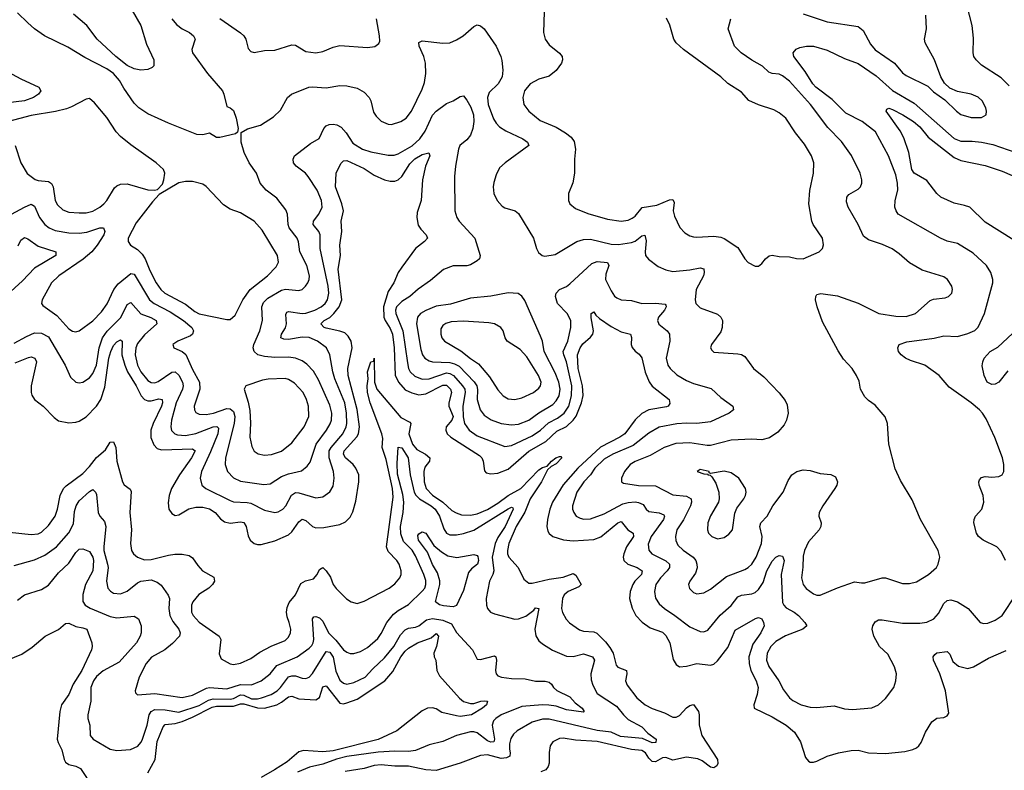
# Model space of a CAD drawing. Header units: inches. Extents: x 1173000 to 1307049, y 522583 to 678455.
# Tile 499 of 617: x 1231943 to 1237682, y 644547 to 648924. Entities that reach past the tile are written whole.
import ezdxf

# ---------------------------------------------------------------- set-up
doc = ezdxf.new("R2010")
doc.units = ezdxf.units.IN
doc.header["$MEASUREMENT"] = 0
doc.layers.add('B2634', color=7, linetype='Continuous')

msp = doc.modelspace()

# ---------------------------------------------------------------- linework, layer by layer
at = {"layer": 'B2634', "color": 5}
for points, elevation in [([(1232598.3, 648978.2), (1232649.2, 648890), (1232681.8, 648781.8), (1232725.8, 648690), (1232724.2, 648655.8), (1232715.2, 648644.8), (1232690, 648633.6), (1232650, 648628.9), (1232610, 648636.8), (1232570, 648657.4), (1232502.7, 648710), (1232393.8, 648810), (1232333.8, 648890), (1232256.8, 648956.8)], 1040), ([(1237710, 648538), (1237664.9, 648584.9), (1237550, 648658.2), (1237518.7, 648690), (1237505.6, 648710), (1237501.4, 648730), (1237503.7, 648816.3), (1237495.3, 648890), (1237463.8, 649010)], 1040), ([(1231870, 647775.8), (1231970, 647830.9), (1232010, 647847.5), (1232030, 647837.4), (1232059.2, 647770), (1232089.3, 647730), (1232114.6, 647710), (1232150, 647694.8), (1232230, 647681.1), (1232290, 647678.5), (1232334.2, 647685.8), (1232410, 647710.1), (1232432.2, 647710), (1232438.6, 647690), (1232433.5, 647670), (1232395, 647610), (1232362.5, 647570), (1232313.1, 647526.9), (1232170.3, 647430), (1232128.9, 647390), (1232074.3, 647290), (1232070.4, 647270), (1232077.2, 647257.2), (1232158.6, 647198.6), (1232230, 647122.3), (1232250, 647108.9), (1232270, 647104.2), (1232290, 647110.3), (1232370, 647169.1), (1232420, 647220), (1232453.3, 647266.7), (1232492.5, 647350), (1232516.7, 647383.3), (1232590, 647444.8), (1232610, 647440.2), (1232699.8, 647290), (1232726.7, 647270), (1232820.4, 647220.4), (1232897.8, 647170), (1232946.5, 647130), (1232955.9, 647110), (1232950.2, 647090), (1232938.6, 647081.4), (1232864.9, 647050), (1232836.3, 647030), (1232841, 647010), (1232890, 646990.3), (1232911.1, 646971.1), (1232950, 646883.6), (1232990.1, 646810), (1232992.3, 646770), (1232960.2, 646670), (1232961.6, 646650), (1232970, 646634), (1232990, 646624), (1233030, 646622.3), (1233073, 646630), (1233150, 646656.9), (1233170, 646655.9), (1233190, 646638.9), (1233196.6, 646610), (1233192.9, 646570), (1233142.3, 646370), (1233140.8, 646330), (1233153.8, 646290), (1233190, 646252), (1233230, 646233.1), (1233366.9, 646213.1), (1233402.6, 646217.4), (1233470, 646260.1), (1233510, 646275.6), (1233585.6, 646294.4), (1233619.6, 646320.4), (1233635.2, 646344.8), (1233670.4, 646450), (1233730.5, 646530), (1233752.6, 646567.4), (1233759.9, 646590), (1233762, 646630), (1233750, 646676.4), (1233684.1, 646824.1), (1233654.8, 646874.8), (1233616.2, 646916.2), (1233590, 646934.3), (1233550, 646950.5), (1233510, 646956.7), (1233430, 646954.3), (1233370, 646959.9), (1233330.4, 646970.4), (1233309, 646990), (1233303.9, 647010), (1233307.9, 647030), (1233343.2, 647110), (1233359.1, 647170), (1233355.2, 647250), (1233364, 647276), (1233390, 647301), (1233470, 647347.3), (1233492.6, 647352.6), (1233570, 647345.4), (1233590, 647351.5), (1233609.7, 647370), (1233622.4, 647390), (1233630.5, 647409.5), (1233632.3, 647430), (1233616.4, 647490), (1233575.8, 647570), (1233567.9, 647627.9), (1233559.9, 647650), (1233514, 647710), (1233507.8, 647730), (1233503.1, 647790), (1233494.8, 647814.8), (1233442.5, 647882.5), (1233378.7, 647930), (1233344.7, 647970), (1233322.4, 648030), (1233279.7, 648090), (1233251.2, 648150), (1233234, 648210), (1233234.6, 648265.4), (1233271.4, 648288.6), (1233346, 648310), (1233423.1, 648356.9), (1233463.9, 648396.1), (1233504.2, 648470), (1233526.6, 648490), (1233629, 648530), (1233650, 648533.4), (1233730, 648527.2), (1233810, 648540.3), (1233850, 648537.6), (1233910, 648524.9), (1233950, 648501.3), (1233979.5, 648470), (1233990.3, 648450), (1234005.7, 648385.7), (1234021, 648361), (1234050, 648332.4), (1234090, 648314.9), (1234110, 648313.1), (1234164.5, 648330), (1234195.4, 648350), (1234226.9, 648390), (1234290, 648519.3), (1234302.2, 648557.8), (1234311, 648610), (1234308.7, 648670), (1234299.2, 648710), (1234271.1, 648770), (1234270, 648790.8), (1234290, 648801.1), (1234410, 648786.7), (1234450, 648788.5), (1234490, 648806.3), (1234527.3, 648830), (1234590, 648885.3), (1234610, 648894.9), (1234628.7, 648888.7), (1234650, 648870.6), (1234721.1, 648770), (1234747.6, 648710), (1234753, 648687), (1234758.3, 648630), (1234754.9, 648590), (1234732.9, 648550), (1234680.1, 648499.9), (1234669.4, 648470), (1234674.5, 648430), (1234705.7, 648345.7), (1234720, 648320), (1234739.4, 648299.4), (1234776.7, 648276.7), (1234876.4, 648230), (1234903.8, 648210), (1234910.6, 648190), (1234772.2, 648090), (1234740.4, 648059.6), (1234719.9, 648020.1), (1234706.2, 647973.8), (1234703.2, 647950), (1234707.6, 647910), (1234727, 647870), (1234756.1, 647836.1), (1234770, 647826.7), (1234830.3, 647810.3), (1234850, 647794), (1234938.9, 647650), (1234955.8, 647590), (1234967.6, 647567.6), (1234988.7, 647548.7), (1235004.9, 647544.9), (1235064.6, 647555.4), (1235191.6, 647630), (1235230, 647643.2), (1235270, 647643.7), (1235390, 647615.1), (1235433.5, 647613.5), (1235510, 647625), (1235530, 647633.2), (1235570, 647663.9), (1235587.9, 647667.9), (1235594.2, 647634.2), (1235588.7, 647570), (1235591.6, 647550), (1235607.9, 647527.9), (1235664.7, 647484.7), (1235710, 647464.7), (1235750, 647456), (1235850, 647465.1), (1235910, 647477.1), (1235930, 647471.5), (1235933.2, 647450), (1235928.7, 647430), (1235886.7, 647350), (1235880.9, 647290), (1235884.6, 647270), (1235910, 647244.6), (1236010, 647207.2), (1236030.3, 647190), (1236039.5, 647170), (1236037, 647130), (1236030, 647104), (1235976.3, 647030), (1235970.7, 647010), (1235977.5, 646997.5), (1235990, 646986), (1236130, 646976), (1236150, 646971.8), (1236170, 646959.5), (1236220.4, 646890), (1236281.2, 646841.2), (1236370, 646748.4), (1236404.3, 646704.3), (1236417.6, 646677.6), (1236423.2, 646630), (1236413.7, 646590), (1236398.8, 646561.2), (1236361.8, 646518.2), (1236313.1, 646486.9), (1236270, 646475.1), (1236210, 646477.6), (1236090, 646471.7), (1235970, 646441.1), (1235950, 646440.5), (1235850, 646457.4), (1235767.2, 646452.8), (1235700.3, 646430), (1235617.7, 646382.3), (1235530, 646348.5), (1235501.2, 646330), (1235467.9, 646290), (1235450.4, 646250), (1235450.6, 646230), (1235462.4, 646222.4), (1235550, 646208.8), (1235650, 646205.7), (1235750, 646154.2), (1235830, 646145.1), (1235857.6, 646130), (1235859, 646110), (1235853.5, 646090), (1235811.9, 646008.1), (1235774.4, 645950), (1235765.7, 645910), (1235766.9, 645886.9), (1235779.6, 645859.6), (1235810, 645831.8), (1235869.2, 645790), (1235885, 645770), (1235891, 645750), (1235891.7, 645728.3), (1235882.5, 645697.5), (1235850.2, 645650), (1235842.3, 645630), (1235846.9, 645606.9), (1235870, 645584.9), (1235890, 645575.5), (1235930, 645582.4), (1235970, 645603.6), (1236062.2, 645677.8), (1236170, 645718), (1236190, 645730.2), (1236210, 645750.2), (1236236.3, 645790), (1236267.6, 645870), (1236271.4, 645910), (1236257.3, 645970), (1236263.4, 645990), (1236300.3, 646030), (1236333.2, 646090), (1236394, 646170), (1236422.1, 646237.9), (1236444, 646270), (1236472.7, 646290), (1236510, 646298.9), (1236550, 646295.3), (1236610, 646278.9), (1236671.7, 646271.7), (1236697.8, 646257.8), (1236710.3, 646230), (1236706, 646210), (1236694.6, 646190), (1236624.4, 646090), (1236602.7, 646050), (1236602, 646030), (1236614.2, 645990), (1236612.2, 645970), (1236603.2, 645950), (1236541.3, 645878.7), (1236516.8, 645830), (1236510, 645795.3), (1236508.9, 645731.1), (1236500.6, 645670), (1236510, 645630.5), (1236527.1, 645607.1), (1236570, 645575.5), (1236590, 645569.2), (1236610, 645569.3), (1236710, 645612.1), (1236810, 645647), (1236850, 645640.3), (1236870, 645641.5), (1236970, 645669), (1236990, 645670.3), (1237090, 645636.1), (1237130, 645636.1), (1237170, 645646.9), (1237240.5, 645690), (1237286.3, 645730), (1237297.4, 645750), (1237306, 645790), (1237296.9, 645830), (1237193, 646010), (1237144.6, 646124.6), (1237077.5, 646237.5), (1237045.7, 646305.7), (1237009.5, 646450), (1237000.7, 646570), (1236987.8, 646607.8), (1236930, 646676.2), (1236890, 646702.9), (1236870, 646724.5), (1236845.1, 646770), (1236836, 646816), (1236821.6, 646850), (1236796.2, 646890), (1236744.9, 646944.9), (1236713.4, 646993.4), (1236622.8, 647162.8), (1236591.7, 647250), (1236582.4, 647290), (1236583.1, 647310), (1236590, 647321.6), (1236612.2, 647327.8), (1236710, 647313.1), (1236830.6, 647270.6), (1236950.9, 647210.9), (1237050, 647195), (1237110, 647193.8), (1237165.1, 647210), (1237250, 647286), (1237270, 647294.3), (1237336.9, 647303.1), (1237357.2, 647310), (1237376.2, 647330), (1237379.6, 647350), (1237376.9, 647370), (1237351.6, 647410), (1237330, 647425.1), (1237204.1, 647464.1), (1237130, 647506.4), (1237070, 647558.8), (1237028.3, 647588.3), (1236973.3, 647613.3), (1236890, 647640.3), (1236862.6, 647662.6), (1236829.8, 647730), (1236772.6, 647830), (1236762.7, 647862.7), (1236765.4, 647890), (1236775.7, 647904.3), (1236830, 647935.8), (1236844.2, 647950), (1236852.3, 647970), (1236852.4, 647990), (1236841.7, 648030), (1236791.4, 648131.4), (1236733.6, 648213.6), (1236654.7, 648294.7), (1236553.5, 648430), (1236430, 648565), (1236390, 648596.8), (1236370, 648606.3), (1236330, 648610.7), (1236310, 648618.7), (1236273.9, 648653.9), (1236210, 648687.5), (1236148.7, 648730), (1236109.7, 648770), (1236072.7, 648870), (1236089, 648930)], 1060), ([(1232830, 648928.8), (1232856.4, 648896.4), (1232890, 648871.3), (1232932.2, 648850), (1232955.3, 648830), (1232964.9, 648810), (1232946.3, 648750), (1232950.3, 648730), (1233037.7, 648610), (1233124.6, 648510), (1233133.8, 648490), (1233150, 648418.8), (1233170, 648410.7), (1233190, 648394.8), (1233205.5, 648350), (1233216, 648290), (1233212, 648268), (1233201, 648259), (1233110, 648236.9), (1233090, 648237), (1233050, 648262.9), (1233010, 648253.5), (1232974.9, 648254.9), (1232810, 648321.1), (1232690, 648375.3), (1232638.3, 648410), (1232610, 648436.4), (1232550, 648524), (1232525.6, 648570), (1232490, 648610.4), (1232450, 648637.5), (1232323.2, 648703.2), (1232223.1, 648763.1), (1232088, 648830), (1232030, 648869.8), (1231990, 648906), (1231930, 648964.2)], 1060), ([(1233110, 648931.6), (1233230, 648847.4), (1233250.2, 648830), (1233260.8, 648810), (1233275.6, 648755.6), (1233290, 648738.7), (1233310, 648733.4), (1233370, 648744.9), (1233430, 648746.7), (1233530, 648778), (1233550, 648774.9), (1233610, 648739.2), (1233670, 648731.2), (1233710, 648739.2), (1233770, 648763), (1233810, 648773.5), (1233970, 648762.2), (1234012.7, 648767.3), (1234035.6, 648784.4), (1234041.3, 648798.7), (1234041, 648830), (1234022.5, 648930)], 1080), ([(1234999.5, 648970), (1234997, 648850), (1235006.7, 648810), (1235030, 648777.1), (1235089.1, 648729.1), (1235104.4, 648710), (1235107.2, 648690), (1235101.5, 648670), (1235070, 648628.7), (1235030, 648595.5), (1234970, 648578.2), (1234919.1, 648550), (1234885.2, 648510), (1234875.2, 648470), (1234882.2, 648430), (1234910.2, 648390), (1234976.9, 648336.9), (1235070, 648297.6), (1235124.4, 648264.4), (1235158.5, 648238.5), (1235174.4, 648214.4), (1235182.7, 648170), (1235176.1, 648110), (1235176.5, 648030), (1235167.1, 647972.9), (1235142, 647910), (1235141.3, 647870), (1235150.4, 647850), (1235182.9, 647822.9), (1235254.4, 647794.4), (1235370, 647760.5), (1235450, 647748.8), (1235490, 647755.1), (1235514.1, 647765.9), (1235530, 647778.4), (1235571.7, 647828.3), (1235657.6, 647842.4), (1235730, 647874.3), (1235750, 647876.5), (1235757.9, 647857.9), (1235751.7, 647810), (1235759, 647779), (1235791.8, 647711.8), (1235820.9, 647680.9), (1235850, 647664.2), (1235870, 647658.3), (1235890, 647655.6), (1235990, 647661.5), (1236030, 647656.3), (1236048.8, 647648.8), (1236130, 647595.8), (1236170.3, 647530.3), (1236190, 647508), (1236230, 647487.7), (1236250, 647487.3), (1236270, 647502.8), (1236289.5, 647530), (1236312.7, 647547.3), (1236330, 647550.3), (1236370, 647543.6), (1236430, 647541.3), (1236470.9, 647530.9), (1236510, 647529.4), (1236604, 647570), (1236622.7, 647590), (1236629.4, 647610.6), (1236622.4, 647650), (1236569.1, 647729.1), (1236559.8, 647750), (1236543.1, 647850), (1236547.9, 647927.9), (1236570.8, 648030), (1236572.9, 648090), (1236558.8, 648130), (1236518.7, 648198.7), (1236465.2, 648265.2), (1236409.9, 648349.9), (1236370, 648381.5), (1236338.1, 648398.1), (1236250, 648427.1), (1236193.8, 648453.8), (1236150, 648501.3), (1236071.4, 648551.4), (1236029.7, 648590), (1235811.8, 648750), (1235770, 648789.6), (1235756.9, 648810), (1235733, 648893), (1235713.1, 648933.1)], 1080), ([(1236510, 648959.1), (1236650, 648911.9), (1236830, 648884), (1236860.3, 648860.3), (1236901.7, 648781.7), (1236930, 648748.4), (1237042, 648670), (1237090, 648614.7), (1237110, 648598), (1237236.5, 648536.5), (1237270, 648503.1), (1237336.4, 648456.4), (1237404.2, 648390), (1237430, 648371.5), (1237490, 648354.7), (1237550, 648354), (1237575.8, 648370), (1237578.7, 648390), (1237575.3, 648410), (1237552.7, 648450), (1237530, 648471.8), (1237490, 648490.7), (1237410, 648504.7), (1237365.1, 648525.1), (1237334.2, 648554.2), (1237311.8, 648591.8), (1237275.1, 648690), (1237221.8, 648790), (1237216.4, 648810), (1237228.6, 648870), (1237226, 648950)], 1060), ([(1237689.7, 645770), (1237663.7, 645823.7), (1237639.6, 645850), (1237558.7, 645890), (1237533, 645910), (1237519.6, 645930), (1237505.6, 645990), (1237506, 646010), (1237515.1, 646030), (1237551.5, 646070), (1237562.6, 646110), (1237559.8, 646150), (1237536, 646210), (1237533.3, 646230), (1237538, 646242), (1237550, 646254.9), (1237570, 646261.3), (1237610, 646257), (1237650, 646260.4), (1237669.6, 646270.4), (1237680.7, 646290), (1237680.5, 646330), (1237671.1, 646370), (1237627.9, 646487.9), (1237576.6, 646596.6), (1237556.3, 646630), (1237538, 646650), (1237489.7, 646690), (1237361.2, 646781.2), (1237303.6, 646850), (1237218.4, 646910), (1237136.2, 646936.2), (1237107.3, 646950), (1237080.5, 646970), (1237065.1, 646990), (1237060.9, 647010), (1237069.7, 647030.3), (1237115.1, 647044.9), (1237272.9, 647067.1), (1237330, 647079.8), (1237410, 647076.3), (1237470, 647094), (1237510, 647111.1), (1237529.3, 647130.7), (1237567.4, 647210), (1237615.1, 647390), (1237615.1, 647410), (1237603, 647450), (1237578.3, 647490), (1237501.8, 647561.8), (1237410, 647618.7), (1237350, 647633), (1237310, 647649.7), (1237064.7, 647790), (1237051.2, 647810), (1237045.1, 647830), (1237046.6, 647870), (1237062.8, 647930), (1237060.3, 647970), (1237050, 648019.5), (1237007.3, 648130), (1236932.2, 648270), (1236853.8, 648330), (1236759.5, 648379.5), (1236679.5, 648459.5), (1236583.6, 648530), (1236565.9, 648550), (1236522.6, 648622.6), (1236455.2, 648710), (1236451.7, 648730), (1236468.7, 648751.3), (1236490, 648761.7), (1236530, 648769.3), (1236570, 648769.2), (1236650, 648747.2), (1236750, 648698.6), (1236830, 648668.8), (1236936.3, 648596.3), (1237030, 648510.7), (1237157.1, 648437.1), (1237390, 648230.8), (1237430, 648216), (1237495.9, 648215.9), (1237550.1, 648210.1), (1237615.5, 648195.5), (1237750, 648149.3)], 1040), ([(1231770, 648675), (1231950, 648578.5), (1232054, 648530), (1232066.4, 648510), (1232052.7, 648490), (1232023.7, 648470), (1231970.4, 648450), (1231790, 648430.4)], 1060), ([(1231917.4, 648190), (1231950, 648088.7), (1231986.3, 648026.3), (1232032.6, 647992.6), (1232050, 647986.7), (1232110, 647980.2), (1232128.4, 647968.4), (1232137.6, 647950), (1232150.2, 647870), (1232164.2, 647844.2), (1232195.3, 647815.3), (1232230, 647802.3), (1232290, 647797.7), (1232330, 647797.9), (1232370, 647807.6), (1232409.8, 647830), (1232432.9, 647850), (1232451.6, 647870), (1232496.5, 647943.5), (1232510, 647955.9), (1232530, 647964.3), (1232570, 647967.6), (1232690, 647932.7), (1232729.7, 647930.3), (1232746.2, 647933.8), (1232774.6, 647965.4), (1232783.1, 647990), (1232788.3, 648028.3), (1232780.5, 648050), (1232738, 648090), (1232590, 648194.8), (1232530, 648242.8), (1232505.3, 648270), (1232450, 648354), (1232379.4, 648439.4), (1232350, 648463.7), (1232330, 648461.6), (1232244.5, 648415.5), (1232215.2, 648404.8), (1232151.2, 648388.8), (1232010, 648366.3), (1231878.4, 648330)], 1080), ([(1231910, 647038.5), (1231982.4, 647077.6), (1232030, 647097.3), (1232070, 647096.4), (1232110, 647075.3), (1232208.1, 646910), (1232239.6, 646839.6), (1232270, 646810.4), (1232290, 646807.2), (1232310, 646810.3), (1232350, 646835.5), (1232370, 646860.2), (1232390.2, 646909.8), (1232405.8, 647010), (1232425.7, 647070), (1232452.9, 647107.1), (1232532.7, 647187.3), (1232570, 647264), (1232590, 647275.5), (1232650, 647208.4), (1232707.4, 647187.4), (1232738.2, 647170), (1232742.4, 647150), (1232670, 647086.4), (1232630, 647036.2), (1232619.9, 647010), (1232616, 646970), (1232629.3, 646910), (1232648.4, 646870), (1232690, 646821.2), (1232709.6, 646809.6), (1232730, 646807.6), (1232750, 646813.9), (1232830, 646868.9), (1232850, 646870.7), (1232870, 646851), (1232892, 646810), (1232895.5, 646790), (1232891, 646770), (1232855.4, 646690), (1232827.5, 646590), (1232823.2, 646550), (1232828.5, 646528.5), (1232847.6, 646510), (1232863.6, 646503.6), (1232910, 646499.1), (1232970, 646510.5), (1233070.6, 646550.6), (1233093, 646553), (1233102, 646542), (1233097.1, 646510), (1233055.1, 646404.9), (1233002.2, 646290), (1232994.6, 646250), (1233003.9, 646210), (1233027.2, 646190), (1233170, 646120.1), (1233190, 646113.4), (1233269.6, 646109.6), (1233290, 646104.6), (1233370, 646063.5), (1233430, 646050.3), (1233450, 646054.6), (1233477.4, 646070), (1233494.6, 646090), (1233527.4, 646152.6), (1233550, 646166.8), (1233570, 646166.2), (1233670, 646136.2), (1233710, 646142.4), (1233750, 646170.3), (1233770, 646204.9), (1233775.4, 646250), (1233771.3, 646290), (1233746.3, 646370), (1233747.8, 646410), (1233757.8, 646430), (1233826.1, 646510), (1233846, 646550), (1233849.9, 646570.1), (1233848, 646630), (1233838.4, 646690), (1233780.8, 646830), (1233768.7, 646871.3), (1233751.5, 646970), (1233731.6, 647010), (1233678, 647050), (1233630, 647070.9), (1233590, 647072.8), (1233510, 647059.3), (1233481.7, 647061.8), (1233465.6, 647070), (1233469.9, 647090), (1233492, 647128), (1233498.8, 647150), (1233494.2, 647205.8), (1233501, 647219), (1233510, 647223.2), (1233590, 647211.1), (1233610, 647212.7), (1233663.5, 647230), (1233701.2, 647250), (1233723.2, 647270), (1233736.6, 647290), (1233745.7, 647330), (1233741.5, 647370), (1233694.9, 647590), (1233695.2, 647670), (1233687.3, 647690), (1233653.8, 647730), (1233655.2, 647750), (1233686.6, 647790), (1233706.2, 647830), (1233701.4, 647870), (1233676.3, 647930), (1233625.3, 648010), (1233608.4, 648030), (1233554.3, 648070), (1233539.1, 648090), (1233536.9, 648110), (1233544.7, 648130), (1233637.9, 648202.1), (1233688.6, 648231.4), (1233715.1, 648290), (1233730, 648304.9), (1233746.9, 648313.1), (1233770, 648314.8), (1233791.3, 648311.3), (1233816.7, 648296.7), (1233845.2, 648265.2), (1233884.6, 648204.6), (1233941.7, 648170), (1233990, 648152.8), (1234090, 648134.5), (1234125.8, 648134.2), (1234150, 648141), (1234230, 648188.4), (1234276.1, 648230), (1234306, 648274), (1234350, 648366.5), (1234370, 648391.2), (1234430, 648435.8), (1234470, 648450.4), (1234510, 648477.1), (1234530, 648479.3), (1234550, 648455.5), (1234573.3, 648413.3), (1234587.4, 648370), (1234590.6, 648330), (1234583.7, 648290), (1234570, 648250.7), (1234550, 648224.5), (1234509, 648191), (1234501.6, 648170), (1234483.9, 648070), (1234478.2, 648010), (1234479.6, 647810), (1234491.1, 647771.1), (1234504.6, 647750), (1234595.8, 647650), (1234627.6, 647550), (1234622.6, 647530), (1234610, 647517.4), (1234570, 647495.1), (1234550, 647489.8), (1234470, 647489.8), (1234413.4, 647466.6), (1234337, 647403), (1234266.6, 647353.4), (1234217.2, 647310), (1234170, 647281), (1234139.5, 647250), (1234132.9, 647230), (1234135.6, 647210), (1234176.9, 647110), (1234202.9, 646922.9), (1234209.7, 646889.7), (1234219.5, 646870), (1234245.4, 646845.4), (1234290, 646827.7), (1234330, 646831), (1234430, 646864.1), (1234450, 646861.8), (1234470.9, 646850), (1234525, 646790), (1234537.7, 646770), (1234538.9, 646750), (1234525.9, 646670), (1234528, 646608), (1234536, 646570), (1234562.5, 646530), (1234610, 646497.7), (1234770, 646434.6), (1234810, 646441.9), (1234930, 646496.9), (1234979, 646530), (1235026.1, 646573.9), (1235078.5, 646601.6), (1235117.1, 646630), (1235143.6, 646670), (1235160.4, 646730), (1235161.7, 646790), (1235131, 646930), (1235114, 646970), (1235110.4, 646990), (1235137.3, 647050), (1235155.7, 647130), (1235155.9, 647170), (1235133.8, 647210), (1235078.8, 647270), (1235065.9, 647310), (1235070.7, 647330), (1235089.9, 647350.1), (1235130, 647368.8), (1235150, 647383.7), (1235277.4, 647502.6), (1235310, 647514.8), (1235369.2, 647509.2), (1235377.8, 647490), (1235359, 647441), (1235358, 647410), (1235390, 647342.3), (1235410, 647312.7), (1235422.9, 647302.9), (1235450, 647290.2), (1235510, 647285.8), (1235570, 647270.2), (1235650, 647270.7), (1235704.9, 647264.9), (1235710, 647258.8), (1235712, 647250), (1235701.1, 647230), (1235666.4, 647190), (1235660.7, 647170), (1235668.7, 647148.7), (1235718, 647110), (1235731.5, 647090), (1235733, 647050), (1235712.1, 646950), (1235721.2, 646910), (1235733.8, 646890), (1235773.6, 646853.6), (1235830, 646820.2), (1235870, 646803.5), (1235974.6, 646774.6), (1236030, 646720.3), (1236099.5, 646670), (1236103.7, 646650), (1236079.5, 646630), (1235970, 646580.2), (1235890, 646570.4), (1235830, 646571.5), (1235773.3, 646566.7), (1235670, 646547.3), (1235610, 646514.1), (1235519.4, 646440.6), (1235400.2, 646390), (1235350, 646362.1), (1235294.6, 646310), (1235270.8, 646270), (1235231.4, 646230), (1235191.5, 646170), (1235165.8, 646090), (1235165.2, 646070), (1235172.7, 646050), (1235187.6, 646030), (1235210, 646016.9), (1235231.1, 646011.1), (1235270, 646013.7), (1235350, 646042.5), (1235459.6, 646100.4), (1235490, 646109.7), (1235530, 646112.1), (1235550, 646109.5), (1235576.9, 646096.9), (1235594.3, 646070), (1235610, 646056.9), (1235670, 646049.4), (1235697.3, 646037.3), (1235702.6, 646030), (1235695.9, 646010), (1235624.8, 645910), (1235606.8, 645866.8), (1235610.1, 645830.1), (1235628.1, 645810), (1235709.3, 645769.3), (1235731, 645750), (1235731.7, 645730), (1235717.7, 645710), (1235677.6, 645670), (1235651.6, 645630), (1235642.5, 645590), (1235650, 645550.6), (1235670, 645518.5), (1235700.8, 645490), (1235762.4, 645450), (1235850, 645383.2), (1235910, 645357.4), (1235930, 645355.3), (1235954.5, 645365.5), (1236027.1, 645452.9), (1236090.9, 645509.1), (1236130, 645558.8), (1236150.5, 645569.5), (1236210, 645576.8), (1236230, 645585), (1236250, 645601.4), (1236276.5, 645643.5), (1236298.7, 645710), (1236330, 645767), (1236350, 645790.1), (1236370, 645800.5), (1236390, 645796.5), (1236398.4, 645770), (1236382, 645690), (1236390, 645526), (1236396.5, 645510), (1236410, 645495.2), (1236458.3, 645470), (1236482, 645450), (1236520.4, 645410), (1236530.5, 645390), (1236508.5, 645370), (1236407.6, 645332.4), (1236350, 645298.8), (1236321.7, 645270), (1236299.8, 645230), (1236295.5, 645190), (1236310, 645153.4), (1236368.5, 645070), (1236396.1, 645016.1), (1236430, 644970.3), (1236450, 644955), (1236499.3, 644930), (1236550, 644915.4), (1236590, 644913), (1236690, 644924), (1236750, 644906.7), (1236798, 644902), (1236910, 644912.2), (1236950, 644928.5), (1236990, 644966.4), (1237038.9, 645030), (1237049.7, 645070), (1237054, 645110), (1237043.1, 645150), (1237004.1, 645224.1), (1236955.1, 645270), (1236921.5, 645330), (1236912.4, 645370), (1236915.4, 645390), (1236930, 645414), (1236950, 645424.2), (1236970, 645424.9), (1237090, 645406.2), (1237190, 645406), (1237230, 645410.3), (1237271.8, 645430), (1237298.3, 645461.7), (1237330, 645520.3), (1237350, 645537.6), (1237370, 645541.8), (1237410.5, 645530), (1237471.9, 645491.9), (1237541, 645410), (1237563.4, 645403.4), (1237585.8, 645405.8), (1237630, 645422.6), (1237669.6, 645450), (1237749.7, 645570.3)], 1040), ([(1237737.9, 647637.9), (1237570, 647744.3), (1237481.7, 647830), (1237450, 647841.6), (1237390, 647854.3), (1237313, 647890), (1237288.4, 647910), (1237230, 647986.9), (1237156.4, 648030), (1237143.7, 648050), (1237126.9, 648150), (1237095.9, 648235.9), (1237075.6, 648275.6), (1236994.5, 648390), (1236998, 648402), (1237010, 648407.7), (1237030, 648400.3), (1237090.3, 648370), (1237152.4, 648330), (1237190, 648299.3), (1237239.2, 648239.2), (1237390, 648119.7), (1237430, 648103), (1237570, 648074.8), (1237670, 648040.7), (1237787.2, 647990)], 1020), ([(1231915.8, 646924.2), (1231994.2, 646954.2), (1232010, 646957.6), (1232031.3, 646951.3), (1232040.2, 646930), (1232008.9, 646790), (1232009.4, 646750), (1232014.1, 646734.1), (1232029.5, 646709.5), (1232079.1, 646670), (1232143.7, 646603.7), (1232170, 646585.6), (1232230, 646573.4), (1232270, 646577.1), (1232290, 646584), (1232330, 646608.6), (1232390, 646671), (1232415, 646710), (1232438.9, 646781.1), (1232463.2, 646950), (1232474, 646990), (1232490, 647023.8), (1232510, 647046.4), (1232530, 647056.9), (1232540.3, 647050), (1232539.1, 646970), (1232555.1, 646910), (1232572.2, 646870), (1232621.7, 646790), (1232651.1, 646731.1), (1232670, 646709.2), (1232690, 646701.8), (1232710, 646701.8), (1232753.1, 646713.1), (1232772.7, 646710), (1232774.9, 646690), (1232769.6, 646670), (1232721.7, 646570), (1232707.2, 646530), (1232708, 646488), (1232724.3, 646444.3), (1232744.4, 646424.4), (1232770, 646415.5), (1232950, 646421.4), (1232964.9, 646410), (1232944.5, 646370), (1232874.2, 646270), (1232827.5, 646190), (1232814.4, 646150), (1232807.8, 646107.8), (1232811.9, 646070), (1232830, 646043.9), (1232850, 646033.2), (1232870, 646036.2), (1232928.1, 646071.9), (1232970, 646082.1), (1233010, 646082.2), (1233050, 646071.6), (1233082, 646050), (1233113.7, 646013.7), (1233136.2, 645996.2), (1233170, 645988.8), (1233230, 645996.8), (1233250, 645991.8), (1233263.9, 645970), (1233275, 645915), (1233285.5, 645890), (1233310, 645869.4), (1233330, 645863.8), (1233350, 645864.6), (1233430, 645884.8), (1233510, 645921.4), (1233530, 645938.4), (1233570, 645995.5), (1233590, 646012.1), (1233610, 646004.3), (1233650, 645968.3), (1233670, 645961), (1233716.6, 645963.4), (1233810, 645981.4), (1233843, 645997), (1233870, 646023.1), (1233885, 646055), (1233903.2, 646116.8), (1233919.9, 646230), (1233918.9, 646270), (1233901.7, 646310), (1233886.1, 646330), (1233841.9, 646370), (1233830.9, 646390), (1233834.1, 646410), (1233907.9, 646492.1), (1233917.1, 646510), (1233923.6, 646550), (1233910, 646650.9), (1233857.1, 646850), (1233855.5, 646890), (1233880.1, 647010), (1233874.5, 647050), (1233858.4, 647078.4), (1233837.5, 647097.5), (1233810, 647108.8), (1233730, 647124.9), (1233717.8, 647130), (1233698.2, 647150), (1233717.4, 647170), (1233750, 647187.5), (1233774.8, 647210), (1233806.1, 647250), (1233820.3, 647290), (1233798.5, 647470), (1233812.4, 647550), (1233808.5, 647610), (1233821.1, 647690), (1233816.5, 647750), (1233831, 647810), (1233821.5, 647850), (1233784.7, 647950), (1233787.4, 648030), (1233814.2, 648085.8), (1233830, 648100.6), (1233850, 648103.5), (1233950, 648057.3), (1234010, 648018), (1234070, 647990.7), (1234102.9, 647982.9), (1234130, 647982.8), (1234150, 647989.7), (1234170, 648009.6), (1234217.1, 648082.9), (1234246.4, 648113.6), (1234290, 648138.7), (1234328.6, 648148.6), (1234333.3, 648130), (1234308.4, 648070), (1234290.2, 647990), (1234283.6, 647870), (1234260.8, 647799.2), (1234257, 647770), (1234266.3, 647726.3), (1234281.9, 647701.9), (1234311.6, 647670), (1234319.5, 647650), (1234302.4, 647630), (1234250.1, 647589.9), (1234170, 647481.7), (1234150.1, 647449.9), (1234124.2, 647390), (1234090, 647338.4), (1234063.3, 647250), (1234065.9, 647190), (1234073.5, 647170), (1234103, 647123), (1234115.8, 647090), (1234125.8, 647010), (1234132.3, 646852.3), (1234150.8, 646810.8), (1234190, 646766.3), (1234227.9, 646747.9), (1234270, 646736.9), (1234310, 646742), (1234410, 646792.8), (1234430, 646792.4), (1234442.4, 646782.4), (1234453.6, 646770), (1234460.1, 646750), (1234444.6, 646690), (1234445.1, 646670), (1234469.1, 646610), (1234462, 646590), (1234429.4, 646550), (1234426.7, 646530), (1234435.2, 646510), (1234456.2, 646490), (1234623.9, 646383.9), (1234636, 646370), (1234644.3, 646350), (1234652.8, 646292.8), (1234662.4, 646282.4), (1234690, 646275.2), (1234730, 646280.8), (1234790, 646302.4), (1234910, 646407.9), (1235010, 646465.2), (1235075, 646525), (1235130, 646551.3), (1235170.2, 646589.8), (1235186.7, 646613.3), (1235216.9, 646690), (1235227.1, 646732.9), (1235222.8, 646790), (1235197.7, 646890), (1235195.1, 646970), (1235209.9, 647010), (1235225.5, 647034.5), (1235270, 647072.1), (1235283, 647090), (1235287, 647110), (1235273.7, 647186.3), (1235275.1, 647210), (1235290, 647221.6), (1235302, 647202), (1235322.3, 647182.3), (1235390, 647134.2), (1235450, 647103.5), (1235503.8, 647090), (1235510.2, 647070.2), (1235508.1, 647030), (1235513.4, 647013.4), (1235530, 646991.4), (1235554.2, 646974.2), (1235570, 646953.4), (1235589.1, 646869.1), (1235612.4, 646812.4), (1235630, 646787.9), (1235729.2, 646710), (1235733.3, 646686.7), (1235722.6, 646670), (1235714, 646666), (1235610.6, 646649.4), (1235570, 646627.6), (1235530, 646591.4), (1235470.1, 646510), (1235440.9, 646490), (1235329, 646431), (1235195.8, 646310), (1235110, 646211.6), (1235049.6, 646110), (1235034, 646070), (1235019.8, 646010), (1235016.6, 645970), (1235022.4, 645942.4), (1235030, 645928.9), (1235051.6, 645911.6), (1235112, 645892), (1235170, 645886.1), (1235290, 645892.4), (1235330, 645908.6), (1235430, 645990.7), (1235450, 645997.8), (1235487.5, 645950), (1235518.2, 645930), (1235520.5, 645910), (1235480.1, 645850), (1235465, 645810), (1235461.2, 645790), (1235465, 645770), (1235487.9, 645750), (1235543.2, 645730), (1235572.1, 645710), (1235568, 645690), (1235529.5, 645650), (1235517.2, 645630), (1235502.2, 645590), (1235498.3, 645550), (1235513.5, 645493.5), (1235534.8, 645450), (1235570.6, 645410.6), (1235618.9, 645378.9), (1235690, 645353.6), (1235710, 645334.2), (1235732.9, 645290), (1235752.7, 645192.7), (1235770, 645163.8), (1235790, 645151.8), (1235830, 645154.7), (1235890, 645170.1), (1235970, 645161.3), (1235990, 645166.1), (1236010, 645185), (1236070, 645263), (1236114.5, 645365.5), (1236231.7, 645431.7), (1236250, 645439.2), (1236270, 645430.3), (1236279.1, 645410), (1236281.8, 645390), (1236262.5, 645350), (1236216.1, 645283.9), (1236193.4, 645210), (1236194.9, 645170), (1236204.2, 645130), (1236235.8, 645070), (1236248.2, 645030), (1236242.3, 644990), (1236222, 644930), (1236225.3, 644910), (1236330, 644859.7), (1236410.3, 644810), (1236458.7, 644770), (1236493.6, 644713.6), (1236523.1, 644623.1), (1236541.1, 644601.1), (1236550, 644595.5), (1236570, 644595.5), (1236590, 644600.5), (1236650, 644630.4), (1236715.3, 644650), (1236790, 644662.8), (1236830, 644665.8), (1236890, 644648.9), (1236990, 644646), (1237103.3, 644656.7), (1237150, 644668.8), (1237170, 644679.3), (1237183.7, 644690), (1237197, 644710), (1237222.7, 644770), (1237260.9, 644830), (1237290, 644850.7), (1237330, 644856), (1237350, 644866), (1237358.6, 644881.4), (1237339.7, 645010), (1237306.6, 645110), (1237269.8, 645190), (1237268.2, 645210), (1237276.6, 645223.4), (1237290, 645231.7), (1237350, 645239.3), (1237364.2, 645224.2), (1237382.9, 645182.9), (1237414.6, 645154.6), (1237470, 645141.6), (1237503.6, 645150), (1237590, 645202.2), (1237693.8, 645246.2)], 1020), ([(1231933.6, 647606.4), (1231950, 647638), (1231970, 647654.9), (1231990, 647647.1), (1232050, 647602.8), (1232152.7, 647570), (1232153.4, 647550), (1232030, 647475.2), (1231958.5, 647401.5), (1231870, 647320.6)], 1040), ([(1237703.4, 646876.6), (1237650, 646810.7), (1237630, 646799), (1237610, 646796.1), (1237583, 646810), (1237564.4, 646850), (1237554.2, 646905.8), (1237557, 646930), (1237565.6, 646950), (1237599.6, 646990), (1237644.4, 647015.6), (1237730, 647095.2)], 1020), ([(1231810, 645943.1), (1232010, 645921.6), (1232050, 645927.2), (1232070, 645936.5), (1232110, 645975.2), (1232149.9, 646030), (1232163.2, 646070), (1232178.1, 646150), (1232197.7, 646190), (1232213.6, 646206.4), (1232310, 646277.3), (1232350, 646318.8), (1232390, 646371.3), (1232443.6, 646416.4), (1232470, 646460.3), (1232490, 646462.4), (1232503.5, 646430), (1232510.1, 646350), (1232542.4, 646230), (1232552.1, 646212.1), (1232586.5, 646186.5), (1232592.2, 646172.2), (1232584.8, 646050), (1232594.1, 645950), (1232588.1, 645870), (1232594.4, 645830), (1232606.7, 645810), (1232628.9, 645790), (1232670, 645775.3), (1232710, 645776.1), (1232810, 645801.9), (1232846.8, 645806.8), (1232890, 645807.5), (1232930, 645799.2), (1232950, 645787.2), (1232980.8, 645740.8), (1233007.6, 645710), (1233073.8, 645673.8), (1233079, 645650), (1233067.6, 645630), (1233044.6, 645610), (1232986.9, 645573.1), (1232951.6, 645530), (1232944.1, 645510), (1232945.3, 645470), (1232954.3, 645450), (1232990, 645410.9), (1233106, 645330), (1233115.8, 645310), (1233106.2, 645226.2), (1233117.5, 645197.5), (1233170, 645168.9), (1233190, 645164.9), (1233230, 645171.5), (1233290, 645199.7), (1233343.7, 645236.3), (1233408.9, 645271.1), (1233490, 645304.8), (1233510, 645324.7), (1233520.7, 645350), (1233523.5, 645370), (1233514.3, 645410), (1233501.4, 645441.4), (1233497.5, 645470), (1233502.3, 645497.7), (1233513.7, 645526.3), (1233550, 645570.3), (1233582.7, 645637.3), (1233608.2, 645651.8), (1233655.8, 645664.2), (1233677.2, 645690), (1233690, 645718), (1233709.7, 645730.3), (1233730, 645710.4), (1233754.4, 645674.4), (1233771.2, 645631.2), (1233787, 645607), (1233847.7, 645547.7), (1233874.8, 645530), (1233910, 645520.3), (1233950, 645532.8), (1234096.2, 645610), (1234130, 645634), (1234159.7, 645670), (1234166.9, 645690), (1234167.3, 645710), (1234155.1, 645750), (1234141.7, 645770), (1234090, 645823.9), (1234081.5, 645850), (1234119.1, 646140.9), (1234116.8, 646190), (1234079.8, 646359.8), (1234056.1, 646430), (1234058.8, 646481.2), (1234054.4, 646510), (1233985.2, 646690), (1233969.7, 646750.3), (1233968, 646790), (1233973.6, 646830), (1233970.6, 646870), (1233990, 646928.4), (1234007.2, 646932.8), (1234010, 646950.6), (1234010.4, 646810), (1234024.6, 646770), (1234164.3, 646604.3), (1234217.3, 646577.3), (1234223.2, 646570), (1234212, 646510), (1234232.3, 646450), (1234257.7, 646417.7), (1234308.5, 646390), (1234333.9, 646370), (1234331.8, 646350), (1234304.1, 646315.9), (1234298.4, 646290), (1234301.1, 646230), (1234311.5, 646190), (1234350, 646151.3), (1234409.1, 646110), (1234462.8, 646062.8), (1234487.9, 646047.9), (1234517.4, 646037.4), (1234570, 646034.3), (1234610, 646042.2), (1234670, 646069), (1234730, 646105.1), (1234790, 646149.2), (1234864.4, 646190), (1234970, 646298.5), (1234990, 646312.2), (1235018.5, 646321.5), (1235043, 646350), (1235067.9, 646370), (1235090, 646377.7), (1235097.5, 646377.5), (1235104, 646370), (1235070, 646333.8), (1235040.2, 646319.8), (1235020, 646300), (1234984.3, 646230), (1234919.2, 646130), (1234887.6, 646052.4), (1234836.6, 645970), (1234794.6, 645870), (1234786.9, 645830), (1234787.3, 645810), (1234794, 645790), (1234847.7, 645730), (1234881.9, 645661.9), (1234910, 645639.2), (1234930, 645637.7), (1235030, 645661.8), (1235110, 645673.1), (1235170, 645694.8), (1235185.7, 645685.7), (1235216.5, 645630), (1235202.4, 645617.6), (1235139.7, 645590), (1235117.4, 645570), (1235106.5, 645550), (1235102.2, 645490), (1235107.8, 645467.8), (1235128.7, 645428.7), (1235148, 645408), (1235206.3, 645366.3), (1235230, 645359), (1235290, 645354.6), (1235306.8, 645346.8), (1235357.2, 645297.2), (1235383.7, 645263.7), (1235402.3, 645230), (1235420.8, 645160.8), (1235429.6, 645149.6), (1235479.6, 645130), (1235481.3, 645110), (1235475.1, 645070), (1235483.7, 645043.7), (1235540.1, 644970), (1235589, 644929), (1235630, 644907.8), (1235702, 644882), (1235750, 644856.5), (1235770, 644857.3), (1235790, 644867.7), (1235830, 644911), (1235850, 644926), (1235870.9, 644930.9), (1235899.8, 644890), (1235904.1, 644870), (1235904.4, 644810), (1235919.3, 644750), (1236010.2, 644610), (1236012.7, 644587.2), (1236005.9, 644574.1), (1235990, 644561.6), (1235970, 644566.6), (1235921.8, 644601.8), (1235895.1, 644615.1), (1235830, 644624.8), (1235750, 644606.8), (1235710, 644622.9), (1235690, 644619.3), (1235650, 644597.7), (1235630, 644598.6), (1235610, 644619), (1235590.4, 644650), (1235570, 644662.5), (1235510, 644668), (1235310, 644715), (1235182.6, 644722.6), (1235110, 644734.5), (1235090, 644732.4), (1235050, 644712.8), (1235034.9, 644690), (1235028.9, 644651.1), (1235029.1, 644590), (1235024, 644570), (1235010.1, 644549.9), (1234981.3, 644538.7)], 980), ([(1231910, 645740.7), (1232030, 645774.5), (1232090, 645802), (1232157.3, 645850), (1232230, 645932.7), (1232255.6, 645984.4), (1232263.1, 646056.9), (1232271.3, 646090), (1232290, 646118.8), (1232350, 646173.2), (1232370, 646185.3), (1232385.3, 646170), (1232390, 646156), (1232400.6, 646050), (1232409.5, 646029.5), (1232437.8, 645997.8), (1232444.1, 645970), (1232432.5, 645850), (1232433.6, 645830), (1232455.7, 645750), (1232457.7, 645730), (1232448.3, 645650), (1232457.6, 645610), (1232471.6, 645591.6), (1232490, 645580.1), (1232530, 645576.1), (1232570, 645591.6), (1232630, 645641), (1232650, 645650.9), (1232710, 645657.6), (1232744.9, 645644.9), (1232767.5, 645627.5), (1232808.4, 645568.4), (1232815.8, 645550), (1232811.6, 645490), (1232819, 645450), (1232835.7, 645415.7), (1232871, 645370), (1232879.3, 645350), (1232875.2, 645330), (1232833.3, 645286.7), (1232789.1, 645250.9), (1232712.1, 645207.9), (1232680.2, 645170), (1232639.6, 645090), (1232616.3, 645010), (1232618.8, 644998.8), (1232630, 644988.2), (1232730, 644995), (1232890, 644972.8), (1232950, 644986.4), (1233032.8, 645027.2), (1233050, 645030.1), (1233150, 645022.4), (1233230, 645046.9), (1233294.2, 645045.8), (1233350, 645070.1), (1233402.9, 645110), (1233441.8, 645158.2), (1233560.4, 645210), (1233630, 645259), (1233645.4, 645274.6), (1233654.3, 645290), (1233658.1, 645310), (1233649.7, 645430.3), (1233658, 645442), (1233670, 645443.6), (1233690, 645436.3), (1233710, 645417.8), (1233742.4, 645350), (1233785.8, 645305.8), (1233830.2, 645250), (1233850, 645235.9), (1233870, 645228.8), (1233890, 645228.2), (1233930, 645239.8), (1233970, 645263.2), (1234030, 645316.9), (1234050, 645345.2), (1234083.7, 645410), (1234122.8, 645457.2), (1234150, 645479.3), (1234210, 645515), (1234290, 645592.1), (1234303.7, 645610), (1234310.3, 645630), (1234310, 645654), (1234299.7, 645690), (1234250, 645798.5), (1234230, 645830.8), (1234180.7, 645880.7), (1234165.4, 645925.4), (1234163.3, 645970), (1234178.1, 646050), (1234182.2, 646110), (1234176.5, 646156.5), (1234145.2, 646274.8), (1234143.4, 646336.6), (1234150, 646430.8), (1234170, 646427.4), (1234207.1, 646370), (1234218.8, 646270), (1234242.4, 646170), (1234251.2, 646151.2), (1234274.2, 646130), (1234341.2, 646090), (1234365.5, 646070), (1234389.7, 646030), (1234415, 645955), (1234430.3, 645930), (1234450, 645920.7), (1234490, 645920.4), (1234530, 645928.4), (1234590, 645948.3), (1234790, 646071.9), (1234810, 646081.7), (1234817.5, 646077.5), (1234819.1, 646070), (1234772.6, 645970), (1234730, 645905.4), (1234714.8, 645870), (1234697.8, 645790), (1234706.4, 645710), (1234701.9, 645690), (1234682.2, 645650), (1234661.3, 645550), (1234663.6, 645510), (1234670.4, 645490), (1234688.2, 645470), (1234710, 645459.6), (1234830, 645427.9), (1234850, 645430.2), (1234893.3, 645446.7), (1234939.5, 645480.5), (1234950, 645494.9), (1234970, 645491), (1234946.6, 645370), (1234952.4, 645332.4), (1234970, 645302.3), (1234990, 645284.4), (1235048.7, 645248.7), (1235130, 645212.6), (1235170, 645210.2), (1235230, 645225.8), (1235282.4, 645210), (1235292.8, 645190), (1235272.7, 645110), (1235274.4, 645074.4), (1235283.6, 645043.6), (1235310, 644996.3), (1235421.4, 644921.4), (1235462.5, 644870), (1235490, 644843.7), (1235570, 644801.9), (1235604.5, 644764.5), (1235652.2, 644730), (1235651.5, 644710), (1235630, 644707.9), (1235572.5, 644732.5), (1235445.6, 644745.6), (1235390, 644770.2), (1235310, 644780.5), (1235030, 644846.3), (1234990, 644844.9), (1234930, 644827.8), (1234843, 644777), (1234820.8, 644759.2), (1234806.1, 644733.9), (1234799, 644701), (1234798, 644670), (1234802.9, 644650), (1234799.3, 644630), (1234780.5, 644619.5), (1234750, 644616.9), (1234670, 644637.8), (1234630, 644634.4), (1234510, 644589.2), (1234370, 644546.3), (1234310, 644550.5), (1234210, 644571.8), (1234130, 644571.6), (1234050, 644579.4), (1234010, 644575.5), (1233950, 644558.7), (1233840, 644540)], 960), ([(1231930, 645539.1), (1231970, 645570.2), (1232070, 645601), (1232110, 645627.6), (1232170, 645698.2), (1232230, 645756), (1232270, 645817.4), (1232290, 645837.4), (1232310, 645838.5), (1232350, 645823.8), (1232370, 645790.3), (1232373.9, 645770), (1232369.6, 645710), (1232327.2, 645630), (1232311.8, 645571.8), (1232311, 645531), (1232325.5, 645510), (1232352.9, 645492.9), (1232470, 645443.5), (1232510, 645437.3), (1232610, 645446.7), (1232636, 645430), (1232651.5, 645390), (1232650.3, 645350), (1232644.9, 645330), (1232623.9, 645290), (1232522, 645178), (1232430, 645127.6), (1232390, 645093.6), (1232373.3, 645070), (1232358.4, 645030), (1232358.4, 644950), (1232340.2, 644870), (1232340.6, 644850), (1232352.1, 644810), (1232352.9, 644750), (1232370.4, 644730), (1232470, 644670.3), (1232510, 644663.2), (1232589.1, 644669.1), (1232631.2, 644688.8), (1232650, 644708.9), (1232656.4, 644723.6), (1232686.5, 644810), (1232698.5, 644870), (1232709.6, 644890.4), (1232730, 644902.4), (1232790, 644901), (1232870, 644886.1), (1232990, 644925.8), (1233043.1, 644956.9), (1233070, 644964.3), (1233170, 644961.5), (1233190, 644966.2), (1233230, 644988), (1233250, 644986.1), (1233294.9, 644965.1), (1233330, 644964.3), (1233353.1, 644970), (1233409.6, 644990.4), (1233443, 645010), (1233463.4, 645030), (1233510, 645092.5), (1233530, 645099.3), (1233550, 645097.9), (1233590, 645085), (1233610, 645083.5), (1233630, 645090.9), (1233650, 645111.6), (1233730, 645240.2), (1233750, 645237.1), (1233770, 645207.1), (1233786, 645126), (1233810, 645074), (1233830, 645054.7), (1233850, 645049.3), (1233890, 645060.2), (1233956.1, 645090), (1234000.7, 645139.3), (1234070, 645202.8), (1234124.4, 645270), (1234163.1, 645336.9), (1234190, 645366.1), (1234210, 645376.6), (1234250, 645381.8), (1234270, 645389.6), (1234315.2, 645424.8), (1234350, 645433.5), (1234410, 645423.3), (1234460.7, 645400.7), (1234490, 645351.5), (1234583.1, 645250), (1234610, 645196), (1234630, 645194.4), (1234710, 645214.9), (1234719.1, 645210), (1234723.2, 645190), (1234715.9, 645130), (1234719.8, 645110), (1234730, 645098.4), (1234751.1, 645091.1), (1234810, 645082.7), (1234890, 645081.8), (1234950, 645067), (1235006.8, 645066.8), (1235030, 645061.5), (1235043.1, 645050), (1235054, 645030), (1235073.6, 645013.6), (1235150, 644975.5), (1235181.5, 644941.5), (1235222.3, 644910), (1235234.3, 644890), (1235230, 644885.7), (1235130, 644899.2), (1235070, 644920.7), (1235028.1, 644928.1), (1234990, 644929.6), (1234870, 644920.4), (1234749.3, 644870), (1234718.5, 644850), (1234704.6, 644835.4), (1234696.4, 644810), (1234711.1, 644730), (1234707.1, 644712.9), (1234690, 644711.1), (1234670, 644719.1), (1234610, 644765.3), (1234590, 644772.7), (1234570, 644771.3), (1234490, 644749.8), (1234410, 644715.3), (1234330, 644696.5), (1234250, 644663.8), (1234210, 644657.3), (1234130, 644659), (1234032.8, 644652.8), (1233850, 644627.7), (1233790, 644613.3), (1233710, 644583.7), (1233633.2, 644566.8), (1233563.2, 644536.8)], 940), ([(1231870, 645188.9), (1231956.1, 645223.9), (1232015, 645265), (1232092, 645330), (1232170, 645368), (1232210, 645404), (1232230, 645404.9), (1232270, 645385.7), (1232310, 645379), (1232333.7, 645370), (1232363.7, 645290), (1232366, 645270), (1232361.5, 645250), (1232304.4, 645130), (1232255.4, 645050), (1232229.5, 644990), (1232186, 644930), (1232176, 644890), (1232162.1, 644730), (1232167, 644710), (1232187.6, 644667.6), (1232202, 644610), (1232210, 644594.4), (1232230, 644581.1), (1232271.1, 644571.1), (1232297.9, 644557.9), (1232370, 644449.4)], 920), ([(1232690, 644532.4), (1232733, 644610), (1232744, 644716), (1232779.1, 644800.9), (1232790, 644814.1), (1232850, 644821.1), (1232890, 644832.8), (1232950, 644857.1), (1233065, 644915), (1233090, 644922), (1233190, 644922.4), (1233230, 644935.3), (1233250, 644935), (1233328.2, 644911.8), (1233369.7, 644910.3), (1233442.2, 644930), (1233470, 644945), (1233510, 644975.8), (1233530, 644979.1), (1233570, 644964.5), (1233670, 644959.4), (1233690, 644972), (1233710, 645034.7), (1233730, 645040.2), (1233810, 644939.5), (1233830, 644934.7), (1233850, 644941.1), (1233910, 644962.8), (1234071.2, 645070), (1234117.2, 645122.8), (1234165.5, 645210), (1234190, 645241.5), (1234210, 645259), (1234262.8, 645290), (1234340.6, 645319.4), (1234370, 645344.9), (1234384.9, 645330), (1234373.4, 645270), (1234357.1, 645230), (1234359.5, 645210), (1234368.9, 645188.9), (1234373.8, 645130), (1234390, 645097.7), (1234507.2, 644967.2), (1234530, 644949.2), (1234570, 644938), (1234590, 644937.7), (1234630.2, 644950.2), (1234653.4, 644953.4), (1234670.6, 644950), (1234663.8, 644930), (1234641.3, 644910), (1234577.3, 644870), (1234510, 644861.7), (1234490, 644864.6), (1234404.6, 644884.6), (1234370, 644906.3), (1234350, 644912.5), (1234321, 644910), (1234290, 644894), (1234142.2, 644777.8), (1234033, 644727), (1233770, 644660.8), (1233710, 644654.7), (1233597.6, 644662.4), (1233570, 644655.9), (1233502.8, 644597.2), (1233429, 644551), (1233350, 644505.1)], 920)]:
    msp.add_lwpolyline(points, dxfattribs=dict(at, elevation=elevation))
for points, elevation in [([(1232910, 647980.9), (1232870, 647971.9), (1232755.8, 647904.2), (1232718, 647862), (1232621, 647739), (1232574.9, 647650), (1232574.3, 647630), (1232588.4, 647610), (1232630, 647583.7), (1232657, 647557), (1232674.6, 647530), (1232702, 647462), (1232738.4, 647390), (1232765.9, 647350), (1232788, 647330), (1232910, 647265), (1232963.3, 647223.3), (1232989.6, 647209.6), (1233150, 647175.3), (1233170, 647176.5), (1233198.6, 647201.4), (1233244.2, 647290), (1233286.9, 647350), (1233388, 647430), (1233437.8, 647482.2), (1233451.7, 647510), (1233445.7, 647550), (1233356.4, 647696.4), (1233308.9, 647748.9), (1233230, 647797.4), (1233170, 647819.8), (1233130, 647844.2), (1233030.7, 647950.7), (1233010, 647964.7), (1232950, 647979.7)], 1080), ([(1234790, 647331.1), (1234690, 647312.9), (1234570, 647300.2), (1234454, 647265.9), (1234370, 647254.5), (1234310.9, 647229.1), (1234279.2, 647210), (1234262.7, 647190), (1234256.8, 647150), (1234280.6, 647000.7), (1234290.6, 646970.6), (1234305, 646950), (1234330, 646935.5), (1234350, 646930.1), (1234450, 646926.1), (1234477.9, 646917.9), (1234503.8, 646903.8), (1234592.9, 646812.9), (1234607.6, 646790), (1234612.4, 646767.6), (1234608.7, 646708.7), (1234626.9, 646650), (1234650, 646618.4), (1234691.1, 646591.1), (1234750, 646569.5), (1234810, 646561.5), (1234850, 646565.1), (1234911.1, 646588.9), (1234968.9, 646631.1), (1235050, 646681.1), (1235070, 646701.3), (1235087, 646730), (1235093.5, 646770), (1235085.8, 646810), (1235065.3, 646865.3), (1235000.7, 646990), (1234989.9, 647049.9), (1234979.5, 647079.5), (1234887.3, 647287.3), (1234870, 647312.7), (1234847.9, 647327.9)], 1060), ([(1234530, 647167), (1234458.5, 647161.5), (1234427.3, 647152.7), (1234410, 647141.5), (1234398.3, 647121.7), (1234397.1, 647090), (1234403.5, 647070), (1234418.5, 647050), (1234513.8, 646993.9), (1234570, 646947.7), (1234618.1, 646918.1), (1234681.5, 646841.5), (1234730, 646766.3), (1234761.7, 646730), (1234790, 646713.4), (1234830, 646709.3), (1234870, 646719.7), (1234938.9, 646750), (1234970, 646775.3), (1234978.8, 646790), (1234982, 646810), (1234967.7, 646850), (1234898.9, 646958.9), (1234860.4, 647000.4), (1234784.8, 647050), (1234772, 647070), (1234760.4, 647110), (1234748, 647130), (1234710, 647149.8), (1234677, 647157)], 1080), ([(1233490, 646832), (1233391.7, 646828.3), (1233358.3, 646821.7), (1233261, 646790), (1233250.5, 646770), (1233274.4, 646694.4), (1233284.5, 646644.5), (1233288.8, 646571.2), (1233284.2, 646490), (1233295.5, 646435.5), (1233310, 646408.5), (1233332.3, 646392.3), (1233370, 646384.4), (1233410, 646389.2), (1233470, 646409.2), (1233530, 646457.7), (1233600.7, 646550), (1233628.3, 646610), (1233626.5, 646670), (1233615.2, 646710), (1233595.8, 646750), (1233544.8, 646804.8), (1233510, 646826.6)], 1080), ([(1235910, 646301.2), (1235891.3, 646290), (1235930, 646276), (1235954, 646274), (1235954, 646270), (1235968, 646268), (1235978.4, 646258.4), (1236001.2, 646221.2), (1236018.9, 646170), (1236021.1, 646130), (1236017, 646110), (1235970, 646032), (1235954.9, 645990), (1235952.2, 645950), (1235958.4, 645930), (1235977.3, 645910), (1236010, 645897.6), (1236050, 645905.3), (1236076, 645924), (1236097.3, 645950), (1236112.4, 646047.6), (1236124.1, 646075.9), (1236164.4, 646130), (1236173.5, 646150), (1236177.7, 646170), (1236174.3, 646190), (1236135.6, 646250), (1236090, 646281.1), (1236050, 646291.1), (1235970, 646278), (1235962, 646282), (1235962, 646290)], 1080), ([(1234491.4, 645788.6), (1234590, 645805.5), (1234610, 645799.1), (1234613.6, 645793.6), (1234616.5, 645770), (1234612.4, 645750), (1234577.1, 645722.9), (1234559, 645701), (1234530, 645596), (1234490, 645508.6), (1234470, 645500.4), (1234413.9, 645506.1), (1234390, 645513), (1234366.6, 645530), (1234391.2, 645630), (1234392.4, 645652.4), (1234379.1, 645699.1), (1234350, 645748.2), (1234319.5, 645819.5), (1234267.9, 645890), (1234263.3, 645916.7), (1234270, 645926.8), (1234290, 645937.3), (1234310, 645930.8), (1234358, 645858), (1234401.5, 645821.5), (1234438.2, 645798.2)], 940)]:
    msp.add_lwpolyline(points, close=True, dxfattribs=dict(at, elevation=elevation))

doc.saveas('drawing.dxf')
